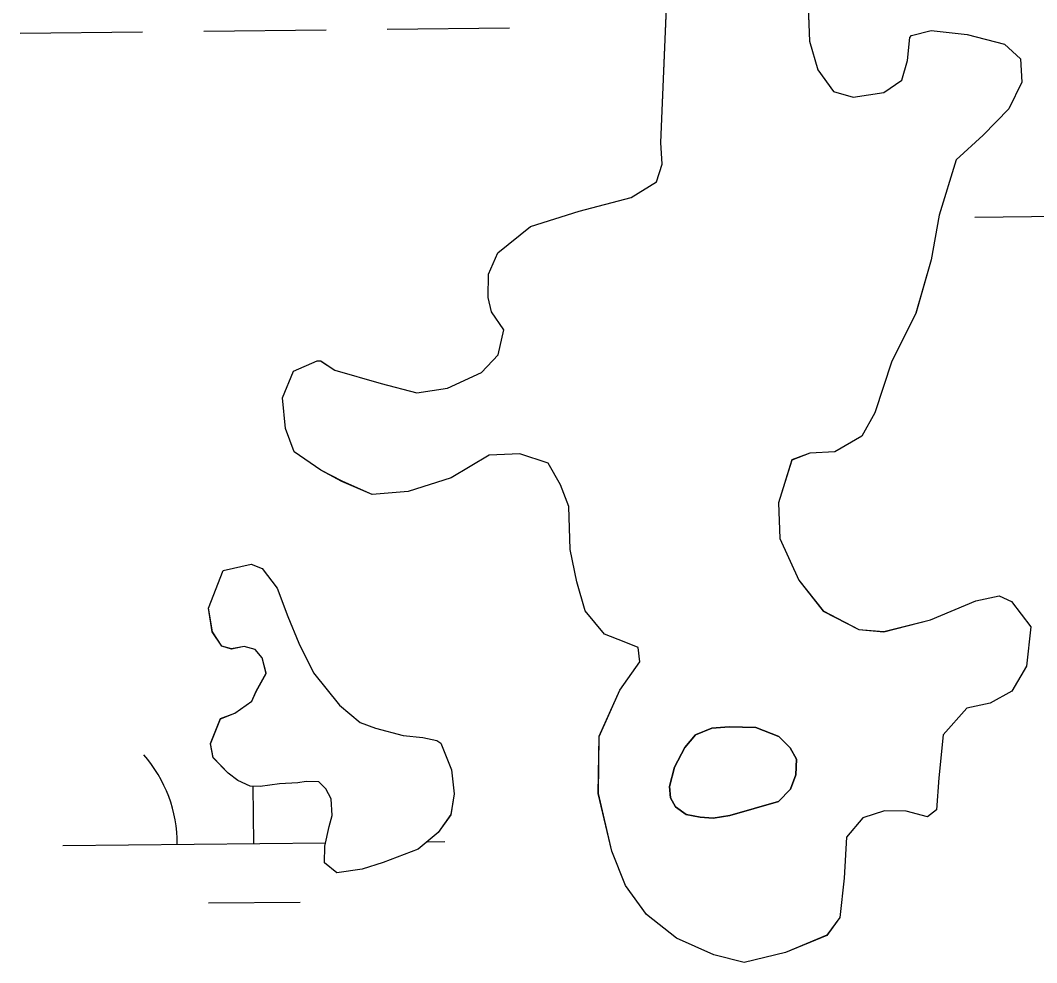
# Model space of a CAD drawing. Extents: x 3734862 to 3772949, y 391520 to 417239.
# Drawn here: x 3745919.3 to 3746185.3, y 412034.9 to 412281.4 of the extents above; entities that cross this region are included whole.
import ezdxf

# ---------------------------------------------------------------- set-up
doc = ezdxf.new("R2010")
doc.units = 0
doc.layers.add('V-TOPO-SHOR', color=7, linetype='Continuous')
doc.layers.add('V-WETL-SWMP', color=7, linetype='Continuous')

msp = doc.modelspace()

# ---------------------------------------------------------------- linework, layer by layer
at = {"layer": 'V-TOPO-SHOR'}
for points in [[(3746077.35, 412118.87), (3746072.22, 412120.83), (3746067.17, 412127), (3746064.95, 412134.53), (3746063.21, 412143), (3746062.93, 412154.25), (3746060.68, 412159.91), (3746057.49, 412165.58), (3746050.03, 412168.05), (3746042.06, 412167.71), (3746032.12, 412161.78), (3746020.82, 412158.22), (3746011.43, 412157.43), (3746003.52, 412160.84), (3745997.95, 412163.74), (3745991, 412168.54), (3745988.75, 412174.67), (3745987.95, 412182.65), (3745990.87, 412189.63), (3745997.01, 412192.35), (3745997.94, 412192.33), (3746001.65, 412189.92), (3746013.78, 412186.45), (3746023.11, 412183.95), (3746031.1, 412185.23), (3746040.07, 412189.3), (3746044.36, 412193.91), (3746045.88, 412200.45), (3746042.67, 412205.19), (3746041.8, 412208.95), (3746041.89, 412215.04), (3746044.33, 412220.63), (3746052.88, 412227.52), (3746065.59, 412231.52), (3746079.24, 412235.05), (3746085.87, 412239.16), (3746087.35, 412243.82), (3746086.98, 412249.45), (3746088.52, 412286.91)], [(3746125.51, 412284.9), (3746125.83, 412276), (3746128.05, 412268.46), (3746132.18, 412262.77), (3746137.31, 412261.28), (3746145.29, 412262.56), (3746150.03, 412265.76), (3746151.52, 412270.89), (3746152.09, 412276.97), (3746152.57, 412277.43), (3746157.74, 412278.75), (3746167.1, 412277.67), (3746176.9, 412275.16), (3746181.05, 412271.35), (3746181.42, 412265.25), (3746178.03, 412258.27), (3746171.35, 412251.35), (3746164.22, 412244.91), (3746159.77, 412230.46), (3746157.7, 412218.77), (3746153.72, 412204.78), (3746147.43, 412192.23), (3746142.99, 412178.72), (3746139.61, 412172.68), (3746132.51, 412168.58), (3746125.95, 412168.22), (3746121.23, 412166.42), (3746117.77, 412155.23), (3746118.08, 412145.85), (3746123.06, 412134.99), (3746129.49, 412126.92), (3746138.78, 412122.08), (3746145.33, 412121.51), (3746157.57, 412124.59), (3746169.37, 412129.55), (3746175.48, 412130.86), (3746178.74, 412129.4), (3746183.78, 412122.76), (3746182.68, 412112.47), (3746178.82, 412105.97), (3746173.15, 412102.78), (3746167.03, 412101.47), (3746160.83, 412094.54), (3746159.71, 412083.32), (3746159.1, 412074.89), (3746156.73, 412073.05), (3746151.13, 412074.55), (3746145.51, 412074.64), (3746139.86, 412072.86), (3746135.56, 412067.78), (3746134.91, 412057.01), (3746133.81, 412046.72), (3746130.45, 412042.09), (3746119.6, 412037.58), (3746108.78, 412034.95), (3746100.84, 412036.95), (3746091.08, 412041.33)], [(3745987.21, 412081.69), (3745982.08, 412081.05), (3745979.52, 412081.09), (3745976.26, 412082.6), (3745973.73, 412084.47), (3745969.78, 412088.55), (3745969.11, 412092.22), (3745971.77, 412098.76), (3745975.45, 412100.16), (3745979.89, 412103.37), (3745981.02, 412105.91), (3745983.66, 412110.62), (3745982.63, 412114.66), (3745980.84, 412116.88), (3745977.93, 412117.66), (3745974.63, 412116.98), (3745972.08, 412117.75), (3745969.58, 412121.45), (3745968.59, 412127.67), (3745972.4, 412137.48), (3745979.74, 412139.19), (3745982.64, 412138.04), (3745986.58, 412132.86), (3745989.38, 412125.51), (3745992.19, 412118.52), (3745996.09, 412110.78), (3745999.31, 412106.71), (3746002.89, 412102.27), (3746008.3, 412097.79), (3746012.29, 412096.27), (3746019.57, 412094.32), (3746024.68, 412093.87), (3746028.32, 412093.08), (3746029.4, 412092.33), (3746032.21, 412085.34), (3746032.84, 412079.12), (3746032.02, 412073.65), (3746028.66, 412068.96), (3746023.47, 412064.66), (3746014.28, 412061.15), (3746008.77, 412059.42), (3746002.17, 412058.43), (3745998.93, 412061.04), (3745999, 412065.42), (3746000.18, 412070.52), (3746000.96, 412073.43), (3746000.66, 412077.82), (3745999.25, 412080.4), (3745997.45, 412082.26), (3745994.16, 412082.31), (3745991.96, 412081.98), (3745987.21, 412081.69)], [(3746091.08, 412041.33), (3746083.21, 412047.54), (3746077.71, 412055.13), (3746074.11, 412064.1), (3746070.6, 412079.15), (3746070.85, 412094.14), (3746076.2, 412106.23), (3746081.48, 412113.65), (3746081.07, 412117.4), (3746077.35, 412118.87)], [(3746105.04, 412073.44), (3746117.79, 412077.14), (3746120.87, 412080.31), (3746122.3, 412084.09), (3746122.46, 412088.19), (3746120.85, 412091.14), (3746117.87, 412094.12), (3746111.86, 412096.46), (3746104.84, 412096.67), (3746100.34, 412096.26), (3746096.02, 412094.57), (3746093.23, 412091.2), (3746090.52, 412086.07), (3746089.26, 412081.02), (3746089.51, 412078.09), (3746090.83, 412075.72), (3746093.63, 412073.73), (3746097.23, 412072.98), (3746100.64, 412072.73), (3746105.04, 412073.44)]]:
    msp.add_lwpolyline(points, dxfattribs=at)
at = {"layer": 'V-WETL-SWMP'}
for p, q in [((3746086.98, 412249.46), (3746088.52, 412286.92)), ((3746125.51, 412284.91), (3746125.83, 412276)), ((3745919.34, 412278.08), (3745951.34, 412278.42)), ((3745967.34, 412278.59), (3745999.34, 412278.92)), ((3746015.34, 412279.09), (3746047.33, 412279.43)), ((3746152.09, 412276.98), (3746152.57, 412277.44)), ((3746152.57, 412277.44), (3746157.74, 412278.76)), ((3746157.74, 412278.76), (3746167.1, 412277.67)), ((3746167.1, 412277.67), (3746176.9, 412275.17)), ((3746125.83, 412276), (3746128.05, 412268.47)), ((3746151.52, 412270.89), (3746152.09, 412276.98)), ((3746176.9, 412275.17), (3746181.05, 412271.35)), ((3746150.03, 412265.76), (3746151.52, 412270.89)), ((3746181.05, 412271.35), (3746181.42, 412265.25)), ((3746128.05, 412268.47), (3746132.18, 412262.78)), ((3746145.29, 412262.56), (3746150.03, 412265.76)), ((3746181.42, 412265.25), (3746178.03, 412258.28)), ((3746132.18, 412262.78), (3746137.31, 412261.29)), ((3746137.31, 412261.29), (3746145.29, 412262.56)), ((3746178.03, 412258.28), (3746171.35, 412251.36)), ((3746171.35, 412251.36), (3746164.22, 412244.91)), ((3746087.35, 412243.83), (3746086.98, 412249.46)), ((3746085.87, 412239.17), (3746087.35, 412243.83)), ((3746164.22, 412244.91), (3746159.77, 412230.46)), ((3746079.24, 412235.06), (3746085.87, 412239.17)), ((3746065.6, 412231.53), (3746079.24, 412235.06)), ((3746052.88, 412227.52), (3746065.6, 412231.53)), ((3746159.77, 412230.46), (3746157.7, 412218.78)), ((3746169.18, 412229.97), (3746269.17, 412231.03)), ((3746044.33, 412220.63), (3746052.88, 412227.52)), ((3746041.9, 412215.05), (3746044.33, 412220.63)), ((3746157.7, 412218.78), (3746153.72, 412204.79)), ((3746041.8, 412208.96), (3746041.9, 412215.05)), ((3746042.67, 412205.19), (3746041.8, 412208.96)), ((3746045.88, 412200.46), (3746042.67, 412205.19)), ((3746153.72, 412204.79), (3746147.43, 412192.24)), ((3746044.36, 412193.92), (3746045.88, 412200.46)), ((3745990.87, 412189.64), (3745997.01, 412192.35)), ((3745997.01, 412192.35), (3745997.95, 412192.34)), ((3745997.95, 412192.34), (3746001.66, 412189.93)), ((3746040.07, 412189.31), (3746044.36, 412193.92)), ((3746147.43, 412192.24), (3746142.99, 412178.72)), ((3745987.95, 412182.66), (3745990.87, 412189.64)), ((3746001.66, 412189.93), (3746013.78, 412186.45)), ((3746031.1, 412185.23), (3746040.07, 412189.31)), ((3746013.78, 412186.45), (3746023.11, 412183.96)), ((3746023.11, 412183.96), (3746031.1, 412185.23)), ((3745988.76, 412174.68), (3745987.95, 412182.66)), ((3746142.99, 412178.72), (3746139.61, 412172.69)), ((3745991, 412168.55), (3745988.76, 412174.68)), ((3746139.61, 412172.69), (3746132.52, 412168.58)), ((3745997.95, 412163.75), (3745991, 412168.55)), ((3746125.95, 412168.22), (3746121.23, 412166.43)), ((3746132.52, 412168.58), (3746125.95, 412168.22)), ((3746042.06, 412167.72), (3746032.13, 412161.79)), ((3746050.03, 412168.06), (3746042.06, 412167.72)), ((3746057.49, 412165.59), (3746050.03, 412168.06)), ((3746060.68, 412159.92), (3746057.49, 412165.59)), ((3746121.23, 412166.43), (3746117.77, 412155.24)), ((3746003.53, 412160.85), (3745997.95, 412163.75)), ((3746011.44, 412157.44), (3746003.53, 412160.85)), ((3746032.13, 412161.79), (3746020.82, 412158.22)), ((3746020.82, 412158.22), (3746011.44, 412157.44)), ((3746062.93, 412154.26), (3746060.68, 412159.92)), ((3746117.77, 412155.24), (3746118.09, 412145.86)), ((3746063.22, 412143.01), (3746062.93, 412154.26)), ((3746118.09, 412145.86), (3746123.07, 412135)), ((3746064.95, 412134.54), (3746063.22, 412143.01)), ((3745972.41, 412137.49), (3745979.74, 412139.2)), ((3745979.74, 412139.2), (3745982.65, 412138.05)), ((3745968.59, 412127.69), (3745972.41, 412137.49)), ((3745982.65, 412138.05), (3745986.58, 412132.87)), ((3746067.17, 412127.01), (3746064.95, 412134.54)), ((3746123.07, 412135), (3746129.49, 412126.93)), ((3745986.58, 412132.87), (3745989.39, 412125.52)), ((3746157.57, 412124.6), (3746169.37, 412129.56)), ((3746169.37, 412129.56), (3746175.48, 412130.87)), ((3746175.48, 412130.87), (3746178.74, 412129.41)), ((3746178.74, 412129.41), (3746183.78, 412122.76)), ((3745969.59, 412121.46), (3745968.59, 412127.69)), ((3746072.23, 412120.84), (3746067.17, 412127.01)), ((3746129.49, 412126.93), (3746138.79, 412122.09)), ((3745989.39, 412125.52), (3745992.19, 412118.53)), ((3746145.34, 412121.52), (3746157.57, 412124.6)), ((3745972.08, 412117.76), (3745969.59, 412121.46)), ((3746077.35, 412118.88), (3746072.23, 412120.84)), ((3746138.79, 412122.09), (3746145.34, 412121.52)), ((3746183.78, 412122.76), (3746182.68, 412112.47)), ((3745974.63, 412116.99), (3745972.08, 412117.76)), ((3745977.93, 412117.67), (3745974.63, 412116.99)), ((3745980.84, 412116.89), (3745977.93, 412117.67)), ((3745992.19, 412118.53), (3745996.09, 412110.79)), ((3746081.07, 412117.41), (3746077.35, 412118.88)), ((3745982.63, 412114.67), (3745980.84, 412116.89)), ((3746081.48, 412113.66), (3746081.07, 412117.41)), ((3745983.66, 412110.63), (3745982.63, 412114.67)), ((3746076.2, 412106.24), (3746081.48, 412113.66)), ((3746182.68, 412112.47), (3746178.82, 412105.98)), ((3745981.03, 412105.92), (3745983.66, 412110.63)), ((3745996.09, 412110.79), (3746002.89, 412102.28)), ((3745979.89, 412103.38), (3745981.03, 412105.92)), ((3746070.85, 412094.15), (3746076.2, 412106.24)), ((3746178.82, 412105.98), (3746173.15, 412102.79)), ((3745975.45, 412100.17), (3745979.89, 412103.38)), ((3746002.89, 412102.28), (3746008.3, 412097.8)), ((3746173.15, 412102.79), (3746167.04, 412101.48)), ((3745971.77, 412098.77), (3745975.45, 412100.17)), ((3746167.04, 412101.48), (3746160.83, 412094.55)), ((3745969.11, 412092.23), (3745971.77, 412098.77)), ((3746008.3, 412097.8), (3746012.3, 412096.28)), ((3746012.3, 412096.28), (3746019.57, 412094.33)), ((3746019.57, 412094.33), (3746024.68, 412093.88)), ((3746024.68, 412093.88), (3746028.32, 412093.09)), ((3746070.61, 412079.16), (3746070.85, 412094.15)), ((3746160.83, 412094.55), (3746159.71, 412083.33)), ((3745969.78, 412088.57), (3745969.11, 412092.23)), ((3746028.32, 412093.09), (3746029.41, 412092.34)), ((3746029.41, 412092.34), (3746032.22, 412085.35)), ((3745973.73, 412084.48), (3745969.78, 412088.57)), ((3745976.26, 412082.61), (3745973.73, 412084.48)), ((3746032.22, 412085.35), (3746032.85, 412079.13)), ((3746159.71, 412083.33), (3746159.1, 412074.9)), ((3745979.52, 412081.1), (3745976.26, 412082.61)), ((3745982.08, 412081.06), (3745979.52, 412081.1)), ((3745980.43, 412066.11), (3745980.27, 412081.09)), ((3745987.21, 412081.7), (3745982.08, 412081.06)), ((3745991.96, 412081.99), (3745987.21, 412081.7)), ((3745994.16, 412082.32), (3745991.96, 412081.99)), ((3745997.45, 412082.27), (3745994.16, 412082.32)), ((3745999.25, 412080.41), (3745997.45, 412082.27)), ((3746000.67, 412077.83), (3745999.25, 412080.41)), ((3746000.96, 412073.44), (3746000.67, 412077.83)), ((3746032.85, 412079.13), (3746032.03, 412073.66)), ((3746074.11, 412064.11), (3746070.61, 412079.16)), ((3746000.18, 412070.53), (3746000.96, 412073.44)), ((3746032.03, 412073.66), (3746028.66, 412068.97)), ((3746139.86, 412072.87), (3746135.56, 412067.79)), ((3746145.51, 412074.66), (3746139.86, 412072.87)), ((3746151.13, 412074.56), (3746145.51, 412074.66)), ((3746156.73, 412073.07), (3746151.13, 412074.56)), ((3746159.1, 412074.9), (3746156.73, 412073.07)), ((3745999, 412065.43), (3746000.18, 412070.53)), ((3746028.66, 412068.97), (3746023.47, 412064.67)), ((3746135.56, 412067.79), (3746134.91, 412057.02)), ((3745930.43, 412065.58), (3745999.21, 412066.31)), ((3745998.93, 412061.05), (3745999, 412065.43)), ((3746023.47, 412064.67), (3746014.28, 412061.16)), ((3746025.79, 412066.59), (3746030.43, 412066.64)), ((3746077.71, 412055.14), (3746074.11, 412064.11)), ((3746002.18, 412058.44), (3745998.93, 412061.05)), ((3746008.77, 412059.43), (3746002.18, 412058.44)), ((3746014.28, 412061.16), (3746008.77, 412059.43)), ((3746134.91, 412057.02), (3746133.81, 412046.73)), ((3746083.21, 412047.56), (3746077.71, 412055.14)), ((3745968.59, 412050.56), (3745992.59, 412050.81)), ((3746091.08, 412041.34), (3746083.21, 412047.56)), ((3746133.81, 412046.73), (3746130.45, 412042.1)), ((3746100.85, 412036.96), (3746091.08, 412041.34)), ((3746130.45, 412042.1), (3746119.6, 412037.59)), ((3746108.78, 412034.96), (3746100.85, 412036.96)), ((3746119.6, 412037.59), (3746108.78, 412034.96))]:
    msp.add_line(p, q, dxfattribs=at)
msp.add_lwpolyline([(3746100.64, 412072.73), (3746097.23, 412072.98), (3746093.63, 412073.73), (3746090.83, 412075.72), (3746089.51, 412078.09), (3746089.26, 412081.02), (3746090.52, 412086.07), (3746093.23, 412091.2), (3746096.02, 412094.57), (3746100.34, 412096.26), (3746104.84, 412096.67), (3746111.86, 412096.46), (3746117.87, 412094.12), (3746120.85, 412091.14), (3746122.46, 412088.19), (3746122.3, 412084.09), (3746120.87, 412080.31), (3746117.79, 412077.14), (3746105.04, 412073.44)], close=True, dxfattribs=at)
msp.add_arc((3745925.18, 412066), 35.25, 359.8334, 41.377, dxfattribs=at)

doc.saveas('drawing.dxf')
